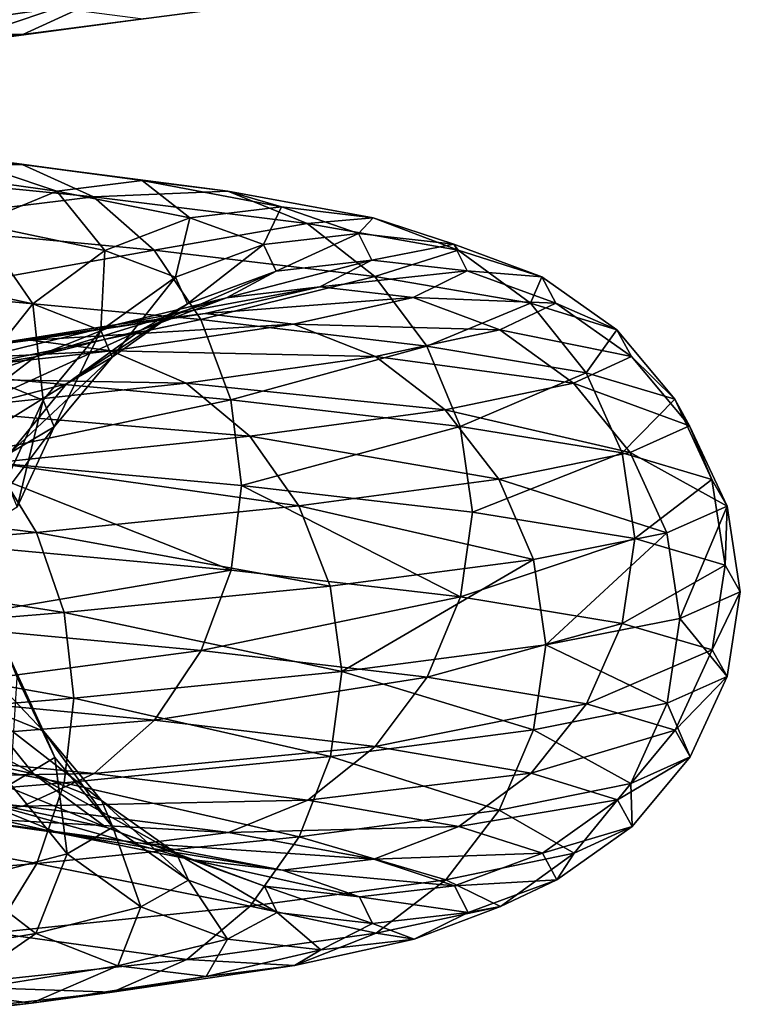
# Model space of a CAD drawing. Header units: metres. Extents: x -109 to 109, y -917 to 389.
# Tile 468 of 656: x 13.6 to 18.97, y -428.26 to -420.92. Entities that reach past the tile are written whole.
import ezdxf

# ---------------------------------------------------------------- set-up
doc = ezdxf.new("R2010")
doc.units = ezdxf.units.M
doc.layers.add('solid_24503124_XXX_01_SW0001_01', color=7, linetype='CONTINUOUS')

msp = doc.modelspace()

# ---------------------------------------------------------------- linework, layer by layer
at = {"layer": 'solid_24503124_XXX_01_SW0001_01'}
for points in [[(12.526275, -420.582733, 13.192248), (12.138904, -420.980652, 12.784282), (14.153489, -420.782227, 10.508899)], [(13.881869, -420.828583, 6.982726), (12.475698, -421.027008, 9.263147), (13.289908, -420.587006, 6.684964)], [(14.153489, -420.782227, 10.508899), (12.138904, -420.980652, 12.784282), (13.622113, -421.025421, 10.114355)], [(14.153489, -420.782227, 10.508899), (13.622113, -421.025421, 10.114355), (15.157499, -420.826965, 7.624382)], [(13.04901, -421.106995, 9.688828), (12.475698, -421.027008, 9.263147), (13.881869, -420.828583, 6.982726)], [(14.519799, -420.908569, 7.303612), (13.04901, -421.106995, 9.688828), (13.881869, -420.828583, 6.982726)], [(15.157499, -420.826965, 7.624382), (13.622113, -421.025421, 10.114355), (14.519799, -420.908569, 7.303612)], [(13.622113, -421.025421, 10.114355), (13.04901, -421.106995, 9.688828), (14.519799, -420.908569, 7.303612)], [(12.138904, -420.980652, 12.784282), (11.683163, -421.223846, 12.304311), (13.622113, -421.025421, 10.114355)], [(13.622113, -421.025421, 10.114355), (11.683163, -421.223846, 12.304311), (13.04901, -421.106995, 9.688828)], [(11.67837, -421.797546, -12.299264), (13.616526, -421.995972, -10.110206), (12.134645, -422.039124, -12.779796)], [(13.043215, -421.915985, -9.684525), (13.616526, -421.995972, -10.110206), (11.67837, -421.797546, -12.299264)], [(12.470111, -421.997589, -9.258998), (13.875651, -422.196014, -6.979599), (13.043215, -421.915985, -9.684525)], [(13.043215, -421.915985, -9.684525), (14.51335, -422.11441, -7.300368), (13.616526, -421.995972, -10.110206)], [(13.875651, -422.196014, -6.979599), (14.51335, -422.11441, -7.300368), (13.043215, -421.915985, -9.684525)], [(13.616526, -421.995972, -10.110206), (14.148523, -422.237549, -10.505212), (12.134645, -422.039124, -12.779796)], [(12.134645, -422.039124, -12.779796), (14.148523, -422.237549, -10.505212), (12.522816, -422.435608, -13.188605)], [(13.284383, -422.439209, -6.682184), (13.875651, -422.196014, -6.979599), (12.470111, -421.997589, -9.258998)], [(13.616526, -421.995972, -10.110206), (15.151281, -422.194397, -7.621254), (14.148523, -422.237549, -10.505212)], [(14.51335, -422.11441, -7.300368), (15.151281, -422.194397, -7.621254), (13.616526, -421.995972, -10.110206)], [(13.875651, -422.196014, -6.979599), (14.867993, -422.39447, -4.492772), (14.51335, -422.11441, -7.300368)], [(14.51335, -422.11441, -7.300368), (15.5513, -422.312866, -4.699251), (15.151281, -422.194397, -7.621254)], [(14.867993, -422.39447, -4.492772), (15.5513, -422.312866, -4.699251), (14.51335, -422.11441, -7.300368)], [(15.151281, -422.194397, -7.621254), (15.743242, -422.436005, -7.919016), (14.148523, -422.237549, -10.505212)], [(15.151281, -422.194397, -7.621254), (16.234854, -422.392853, -4.905806), (15.743242, -422.436005, -7.919016)], [(15.5513, -422.312866, -4.699251), (16.234854, -422.392853, -4.905806), (15.151281, -422.194397, -7.621254)], [(14.148523, -422.237549, -10.505212), (14.601116, -422.634033, -10.84126), (12.522816, -422.435608, -13.188605)], [(13.284383, -422.439209, -6.682184), (14.23444, -422.637634, -4.301326), (13.875651, -422.196014, -6.979599)], [(14.23444, -422.637634, -4.301326), (14.867993, -422.39447, -4.492772), (13.875651, -422.196014, -6.979599)], [(14.148523, -422.237549, -10.505212), (15.743242, -422.436005, -7.919016), (14.601116, -422.634033, -10.84126)], [(14.867993, -422.39447, -4.492772), (15.418588, -422.592896, -1.872044), (15.5513, -422.312866, -4.699251)], [(15.418588, -422.592896, -1.872044), (16.127197, -422.511292, -1.95808), (15.5513, -422.312866, -4.699251)], [(15.5513, -422.312866, -4.699251), (16.127197, -422.511292, -1.95808), (16.234854, -422.392853, -4.905806)], [(14.23444, -422.637634, -4.301326), (14.761572, -422.83609, -1.792273), (14.867993, -422.39447, -4.492772)], [(14.761572, -422.83609, -1.792273), (15.418588, -422.592896, -1.872044), (14.867993, -422.39447, -4.492772)], [(16.234854, -422.392853, -4.905806), (16.869148, -422.63443, -5.097476), (15.743242, -422.436005, -7.919016)], [(16.127197, -422.511292, -1.95808), (16.836065, -422.591278, -2.044147), (16.234854, -422.392853, -4.905806)], [(16.234854, -422.392853, -4.905806), (16.836065, -422.591278, -2.044147), (16.869148, -422.63443, -5.097476)], [(12.522816, -422.435608, -13.188605), (14.601116, -422.634033, -10.84126), (12.822085, -422.953369, -13.503785)], [(12.781815, -422.837128, -6.429387), (13.69593, -423.035553, -4.1386), (13.284383, -422.439209, -6.682184)], [(13.69593, -423.035553, -4.1386), (14.23444, -422.637634, -4.301326), (13.284383, -422.439209, -6.682184)], [(15.743242, -422.436005, -7.919016), (16.246849, -422.832489, -8.172336), (14.601116, -422.634033, -10.84126)], [(15.743242, -422.436005, -7.919016), (16.869148, -422.63443, -5.097476), (16.246849, -422.832489, -8.172336)], [(15.418588, -422.592896, -1.872044), (15.511518, -422.791321, 0.803882), (16.127197, -422.511292, -1.95808)], [(15.511518, -422.791321, 0.803882), (16.2244, -422.709717, 0.840827), (16.127197, -422.511292, -1.95808)], [(16.127197, -422.511292, -1.95808), (16.2244, -422.709717, 0.840827), (16.836065, -422.591278, -2.044147)], [(14.601116, -422.634033, -10.84126), (14.950053, -423.151794, -11.100344), (12.822085, -422.953369, -13.503785)], [(14.601116, -422.634033, -10.84126), (16.246849, -422.832489, -8.172336), (14.950053, -423.151794, -11.100344)], [(14.761572, -422.83609, -1.792273), (14.850542, -423.034515, 0.769627), (15.418588, -422.592896, -1.872044)], [(14.850542, -423.034515, 0.769627), (15.511518, -422.791321, 0.803882), (15.418588, -422.592896, -1.872044)], [(16.2244, -422.709717, 0.840827), (16.937538, -422.789703, 0.877785), (16.836065, -422.591278, -2.044147)], [(16.869148, -422.63443, -5.097476), (17.408772, -423.030914, -5.260537), (16.246849, -422.832489, -8.172336)], [(16.836065, -422.591278, -2.044147), (17.493851, -422.832855, -2.124012), (16.869148, -422.63443, -5.097476)], [(16.836065, -422.591278, -2.044147), (16.937538, -422.789703, 0.877785), (17.493851, -422.832855, -2.124012)], [(16.869148, -422.63443, -5.097476), (17.493851, -422.832855, -2.124012), (17.408772, -423.030914, -5.260537)], [(13.69593, -423.035553, -4.1386), (14.203119, -423.233978, -1.724468), (14.23444, -422.637634, -4.301326)], [(14.203119, -423.233978, -1.724468), (14.761572, -422.83609, -1.792273), (14.23444, -422.637634, -4.301326)], [(15.142164, -422.989746, 3.456151), (15.83807, -422.908142, 3.61499), (16.2244, -422.709717, 0.840827)], [(15.511518, -422.791321, 0.803882), (15.142164, -422.989746, 3.456151), (16.2244, -422.709717, 0.840827)], [(16.2244, -422.709717, 0.840827), (15.83807, -422.908142, 3.61499), (16.937538, -422.789703, 0.877785)], [(13.281255, -423.554321, -4.013295), (13.69593, -423.035553, -4.1386), (12.781815, -422.837128, -6.429387)], [(14.203119, -423.233978, -1.724468), (14.288724, -423.432404, 0.740511), (14.761572, -422.83609, -1.792273)], [(14.288724, -423.432404, 0.740511), (14.850542, -423.034515, 0.769627), (14.761572, -422.83609, -1.792273)], [(14.496927, -423.232941, 3.308878), (15.142164, -422.989746, 3.456151), (15.511518, -422.791321, 0.803882)], [(14.850542, -423.034515, 0.769627), (14.496927, -423.232941, 3.308878), (15.511518, -422.791321, 0.803882)], [(16.246849, -422.832489, -8.172336), (16.635115, -423.35025, -8.367638), (14.950053, -423.151794, -11.100344)], [(15.83807, -422.908142, 3.61499), (16.534229, -422.988129, 3.773886), (16.937538, -422.789703, 0.877785)], [(16.246849, -422.832489, -8.172336), (17.408772, -423.030914, -5.260537), (16.635115, -423.35025, -8.367638)], [(16.937538, -422.789703, 0.877785), (16.534229, -422.988129, 3.773886), (17.599289, -423.031281, 0.91208)], [(16.937538, -422.789703, 0.877785), (17.599289, -423.031281, 0.91208), (17.493851, -422.832855, -2.124012)], [(17.493851, -422.832855, -2.124012), (18.053455, -423.22934, -2.191956), (17.408772, -423.030914, -5.260537)], [(17.493851, -422.832855, -2.124012), (17.599289, -423.031281, 0.91208), (18.053455, -423.22934, -2.191956)], [(14.324416, -423.188171, 6.005909), (14.98274, -423.106567, 6.281929), (15.83807, -422.908142, 3.61499)], [(15.142164, -422.989746, 3.456151), (14.324416, -423.188171, 6.005909), (15.83807, -422.908142, 3.61499)], [(15.83807, -422.908142, 3.61499), (14.98274, -423.106567, 6.281929), (16.534229, -422.988129, 3.773886)], [(12.822085, -422.953369, -13.503785), (14.950053, -423.151794, -11.100344), (13.014647, -423.551971, -13.706586)], [(13.714025, -423.431366, 5.749985), (14.324416, -423.188171, 6.005909), (15.142164, -422.989746, 3.456151)], [(14.496927, -423.232941, 3.308878), (13.714025, -423.431366, 5.749985), (15.142164, -422.989746, 3.456151)], [(14.98274, -423.106567, 6.281929), (15.641303, -423.186554, 6.55805), (16.534229, -422.988129, 3.773886)], [(16.534229, -422.988129, 3.773886), (15.641303, -423.186554, 6.55805), (17.180222, -423.229706, 3.921331)], [(16.534229, -422.988129, 3.773886), (17.180222, -423.229706, 3.921331), (17.599289, -423.031281, 0.91208)], [(13.281255, -423.554321, -4.013295), (13.773088, -423.752747, -1.672256), (13.69593, -423.035553, -4.1386)], [(13.773088, -423.752747, -1.672256), (14.203119, -423.233978, -1.724468), (13.69593, -423.035553, -4.1386)], [(13.948486, -423.630829, 3.183698), (14.496927, -423.232941, 3.308878), (14.850542, -423.034515, 0.769627)], [(14.288724, -423.432404, 0.740511), (13.948486, -423.630829, 3.183698), (14.850542, -423.034515, 0.769627)], [(17.408772, -423.030914, -5.260537), (17.824804, -423.548676, -5.386253), (16.635115, -423.35025, -8.367638)], [(17.599289, -423.031281, 0.91208), (17.180222, -423.229706, 3.921331), (18.162268, -423.427765, 0.941256)], [(17.408772, -423.030914, -5.260537), (18.053455, -423.22934, -2.191956), (17.824804, -423.548676, -5.386253)], [(17.599289, -423.031281, 0.91208), (18.162268, -423.427765, 0.941256), (18.053455, -423.22934, -2.191956)], [(13.079162, -423.386627, 8.376453), (13.680257, -423.305023, 8.76142), (14.98274, -423.106567, 6.281929)], [(14.324416, -423.188171, 6.005909), (13.079162, -423.386627, 8.376453), (14.98274, -423.106567, 6.281929)], [(14.98274, -423.106567, 6.281929), (13.680257, -423.305023, 8.76142), (15.641303, -423.186554, 6.55805)], [(12.521833, -423.629791, 8.019517), (13.079162, -423.386627, 8.376453), (14.324416, -423.188171, 6.005909)], [(13.714025, -423.431366, 5.749985), (12.521833, -423.629791, 8.019517), (14.324416, -423.188171, 6.005909)], [(14.950053, -423.151794, -11.100344), (15.174573, -423.750397, -11.267049), (13.014647, -423.551971, -13.706586)], [(13.680257, -423.305023, 8.76142), (14.281569, -423.38501, 9.146526), (15.641303, -423.186554, 6.55805)], [(15.641303, -423.186554, 6.55805), (14.281569, -423.38501, 9.146526), (16.252409, -423.428162, 6.814273)], [(14.950053, -423.151794, -11.100344), (16.635115, -423.35025, -8.367638), (15.174573, -423.750397, -11.267049)], [(15.641303, -423.186554, 6.55805), (16.252409, -423.428162, 6.814273), (17.180222, -423.229706, 3.921331)], [(13.195203, -423.829285, 5.532455), (13.714025, -423.431366, 5.749985), (14.496927, -423.232941, 3.308878)], [(13.948486, -423.630829, 3.183698), (13.195203, -423.829285, 5.532455), (14.496927, -423.232941, 3.308878)], [(13.773088, -423.752747, -1.672256), (13.856102, -423.951172, 0.71809), (14.203119, -423.233978, -1.724468)], [(13.856102, -423.951172, 0.71809), (14.288724, -423.432404, 0.740511), (14.203119, -423.233978, -1.724468)], [(17.180222, -423.229706, 3.921331), (16.252409, -423.428162, 6.814273), (17.729794, -423.62619, 4.04677)], [(17.180222, -423.229706, 3.921331), (17.729794, -423.62619, 4.04677), (18.162268, -423.427765, 0.941256)], [(18.053455, -423.22934, -2.191956), (18.484896, -423.747101, -2.244339), (17.824804, -423.548676, -5.386253)], [(18.053455, -423.22934, -2.191956), (18.162268, -423.427765, 0.941256), (18.484896, -423.747101, -2.244339)], [(11.446592, -423.585052, 10.499081), (11.972657, -423.503448, 10.9816), (13.680257, -423.305023, 8.76142)], [(13.079162, -423.386627, 8.376453), (11.446592, -423.585052, 10.499081), (13.680257, -423.305023, 8.76142)], [(13.680257, -423.305023, 8.76142), (11.972657, -423.503448, 10.9816), (14.281569, -423.38501, 9.146526)], [(16.635115, -423.35025, -8.367638), (16.884941, -423.948853, -8.493302), (15.174573, -423.750397, -11.267049)], [(16.635115, -423.35025, -8.367638), (17.824804, -423.548676, -5.386253), (16.884941, -423.948853, -8.493302)], [(11.972657, -423.503448, 10.9816), (12.498912, -423.583435, 11.464293), (14.281569, -423.38501, 9.146526)], [(12.048114, -424.02771, 7.716126), (12.521833, -423.629791, 8.019517), (13.714025, -423.431366, 5.749985)], [(13.195203, -423.829285, 5.532455), (12.048114, -424.02771, 7.716126), (13.714025, -423.431366, 5.749985)], [(14.281569, -423.38501, 9.146526), (12.498912, -423.583435, 11.464293), (14.83955, -423.626587, 9.503881)], [(13.526166, -424.149628, 3.087305), (13.948486, -423.630829, 3.183698), (14.288724, -423.432404, 0.740511)], [(13.856102, -423.951172, 0.71809), (13.526166, -424.149628, 3.087305), (14.288724, -423.432404, 0.740511)], [(14.281569, -423.38501, 9.146526), (14.83955, -423.626587, 9.503881), (16.252409, -423.428162, 6.814273)], [(16.252409, -423.428162, 6.814273), (14.83955, -423.626587, 9.503881), (16.772303, -423.824646, 7.032253)], [(16.252409, -423.428162, 6.814273), (16.772303, -423.824646, 7.032253), (17.729794, -423.62619, 4.04677)], [(18.162268, -423.427765, 0.941256), (17.729794, -423.62619, 4.04677), (18.596308, -423.945526, 0.96375)], [(18.162268, -423.427765, 0.941256), (18.596308, -423.945526, 0.96375), (18.484896, -423.747101, -2.244339)], [(12.498912, -423.583435, 11.464293), (12.987245, -423.825012, 11.912203), (14.83955, -423.626587, 9.503881)], [(13.014647, -423.551971, -13.706586), (15.174573, -423.750397, -11.267049), (13.083201, -424.190369, -13.777774)], [(13.497149, -424.351959, -1.638753), (13.773088, -423.752747, -1.672256), (13.281255, -423.554321, -4.013295)], [(17.824804, -423.548676, -5.386253), (18.092497, -424.147278, -5.467144), (16.884941, -423.948853, -8.493302)], [(17.824804, -423.548676, -5.386253), (18.484896, -423.747101, -2.244339), (18.092497, -424.147278, -5.467144)], [(12.79569, -424.348053, 5.364948), (13.195203, -423.829285, 5.532455), (13.948486, -423.630829, 3.183698)], [(13.526166, -424.149628, 3.087305), (12.79569, -424.348053, 5.364948), (13.948486, -423.630829, 3.183698)], [(14.83955, -423.626587, 9.503881), (12.987245, -423.825012, 11.912203), (15.314248, -424.023071, 9.807898)], [(14.83955, -423.626587, 9.503881), (15.314248, -424.023071, 9.807898), (16.772303, -423.824646, 7.032253)], [(17.729794, -423.62619, 4.04677), (16.772303, -423.824646, 7.032253), (18.1535, -424.143951, 4.143479)], [(17.729794, -423.62619, 4.04677), (18.1535, -424.143951, 4.143479), (18.596308, -423.945526, 0.96375)], [(15.174573, -423.750397, -11.267049), (15.254465, -424.388824, -11.32522), (13.083201, -424.190369, -13.777774)], [(13.497149, -424.351959, -1.638753), (13.578499, -424.550385, 0.703703), (13.773088, -423.752747, -1.672256)], [(13.578499, -424.550385, 0.703703), (13.856102, -423.951172, 0.71809), (13.773088, -423.752747, -1.672256)], [(15.174573, -423.750397, -11.267049), (16.884941, -423.948853, -8.493302), (15.254465, -424.388824, -11.32522)], [(18.484896, -423.747101, -2.244339), (18.762503, -424.345703, -2.278045), (18.092497, -424.147278, -5.467144)], [(18.484896, -423.747101, -2.244339), (18.596308, -423.945526, 0.96375), (18.762503, -424.345703, -2.278045)], [(12.987245, -423.825012, 11.912203), (13.40269, -424.221497, 12.293259), (15.314248, -424.023071, 9.807898)], [(16.772303, -423.824646, 7.032253), (15.314248, -424.023071, 9.807898), (17.173126, -424.342407, 7.200309)], [(16.772303, -423.824646, 7.032253), (17.173126, -424.342407, 7.200309), (18.1535, -424.143951, 4.143479)], [(13.255173, -424.74881, 3.025451), (13.526166, -424.149628, 3.087305), (13.856102, -423.951172, 0.71809)], [(13.578499, -424.550385, 0.703703), (13.255173, -424.74881, 3.025451), (13.856102, -423.951172, 0.71809)], [(16.884941, -423.948853, -8.493302), (16.975407, -424.587494, -8.533381), (15.254465, -424.388824, -11.32522)], [(16.884941, -423.948853, -8.493302), (18.092497, -424.147278, -5.467144), (16.975407, -424.587494, -8.533381)], [(18.596308, -423.945526, 0.96375), (18.1535, -424.143951, 4.143479), (18.875587, -424.544128, 0.978224)], [(18.596308, -423.945526, 0.96375), (18.875587, -424.544128, 0.978224), (18.762503, -424.345703, -2.278045)], [(15.314248, -424.023071, 9.807898), (13.40269, -424.221497, 12.293259), (15.680226, -424.540833, 10.042287)], [(15.314248, -424.023071, 9.807898), (15.680226, -424.540833, 10.042287), (17.173126, -424.342407, 7.200309)], [(18.092497, -424.147278, -5.467144), (18.187073, -424.785614, -5.49581), (16.975407, -424.587494, -8.533381)], [(18.1535, -424.143951, 4.143479), (17.173126, -424.342407, 7.200309), (18.426128, -424.742554, 4.205706)], [(18.092497, -424.147278, -5.467144), (18.762503, -424.345703, -2.278045), (18.187073, -424.785614, -5.49581)], [(18.1535, -424.143951, 4.143479), (18.426128, -424.742554, 4.205706), (18.875587, -424.544128, 0.978224)], [(13.40269, -424.221497, 12.293259), (11.091756, -424.419922, 14.411888), (13.722986, -424.739258, 12.587043)], [(13.083201, -424.190369, -13.777774), (15.176118, -425.020844, -11.268196), (13.015973, -424.822418, -13.707981)], [(13.083201, -424.190369, -13.777774), (15.254465, -424.388824, -11.32522), (15.176118, -425.020844, -11.268196)], [(13.40269, -424.221497, 12.293259), (13.722986, -424.739258, 12.587043), (15.680226, -424.540833, 10.042287)], [(15.254465, -424.388824, -11.32522), (16.88666, -425.219299, -8.494167), (15.176118, -425.020844, -11.268196)], [(15.254465, -424.388824, -11.32522), (16.975407, -424.587494, -8.533381), (16.88666, -425.219299, -8.494167)], [(17.173126, -424.342407, 7.200309), (15.680226, -424.540833, 10.042287), (17.431032, -424.94101, 7.308444)], [(17.173126, -424.342407, 7.200309), (17.431032, -424.94101, 7.308444), (18.426128, -424.742554, 4.205706)], [(18.762503, -424.345703, -2.278045), (18.861549, -424.984528, -2.282202), (18.187073, -424.785614, -5.49581)], [(18.762503, -424.345703, -2.278045), (18.875587, -424.544128, 0.978224), (18.861549, -424.984528, -2.282202)], [(11.091756, -424.419922, 14.411888), (11.356826, -424.937683, 14.756303), (13.722986, -424.739258, 12.587043)], [(15.680226, -424.540833, 10.042287), (13.722986, -424.739258, 12.587043), (15.915712, -425.139435, 10.193102)], [(15.680226, -424.540833, 10.042287), (15.915712, -425.139435, 10.193102), (17.431032, -424.94101, 7.308444)], [(18.875587, -424.544128, 0.978224), (18.426128, -424.742554, 4.205706), (18.523199, -425.380707, 4.224516)], [(18.875587, -424.544128, 0.978224), (18.523199, -425.380707, 4.224516), (18.97451, -425.18222, 0.978942)], [(18.875587, -424.544128, 0.978224), (18.97451, -425.18222, 0.978942), (18.861549, -424.984528, -2.282202)], [(16.975407, -424.587494, -8.533381), (18.187073, -424.785614, -5.49581), (16.88666, -425.219299, -8.494167)], [(13.722986, -424.739258, 12.587043), (11.356826, -424.937683, 14.756303), (13.929078, -425.33786, 12.776074)], [(13.722986, -424.739258, 12.587043), (13.929078, -425.33786, 12.776074), (15.915712, -425.139435, 10.193102)], [(18.426128, -424.742554, 4.205706), (17.431032, -424.94101, 7.308444), (17.523174, -425.579193, 7.344268)], [(18.426128, -424.742554, 4.205706), (17.523174, -425.579193, 7.344268), (18.523199, -425.380707, 4.224516)], [(13.015973, -424.822418, -13.707981), (15.176118, -425.020844, -11.268196), (12.824567, -425.421631, -13.506398)], [(18.187073, -424.785614, -5.49581), (18.094339, -425.417725, -5.4677), (16.88666, -425.219299, -8.494167)], [(18.187073, -424.785614, -5.49581), (18.861549, -424.984528, -2.282202), (18.094339, -425.417725, -5.4677)], [(11.356826, -424.937683, 14.756303), (11.527383, -425.536285, 14.977913), (13.929078, -425.33786, 12.776074)], [(17.431032, -424.94101, 7.308444), (15.915712, -425.139435, 10.193102), (16.001028, -425.777527, 10.243124)], [(17.431032, -424.94101, 7.308444), (16.001028, -425.777527, 10.243124), (17.523174, -425.579193, 7.344268)], [(18.861549, -424.984528, -2.282202), (18.764412, -425.61615, -2.278277), (18.094339, -425.417725, -5.4677)], [(18.861549, -424.984528, -2.282202), (18.97451, -425.18222, 0.978942), (18.764412, -425.61615, -2.278277)], [(15.176118, -425.020844, -11.268196), (14.952946, -425.620056, -11.102491), (12.824567, -425.421631, -13.506398)], [(15.176118, -425.020844, -11.268196), (16.88666, -425.219299, -8.494167), (14.952946, -425.620056, -11.102491)], [(15.915712, -425.139435, 10.193102), (13.929078, -425.33786, 12.776074), (16.001028, -425.777527, 10.243124)], [(18.97451, -425.18222, 0.978942), (18.523199, -425.380707, 4.224516), (18.87751, -425.814575, 0.978324)], [(18.97451, -425.18222, 0.978942), (18.87751, -425.814575, 0.978324), (18.764412, -425.61615, -2.278277)], [(16.88666, -425.219299, -8.494167), (16.638332, -425.818481, -8.369257), (14.952946, -425.620056, -11.102491)], [(16.88666, -425.219299, -8.494167), (18.094339, -425.417725, -5.4677), (16.638332, -425.818481, -8.369257)], [(13.929078, -425.33786, 12.776074), (11.527383, -425.536285, 14.977913), (14.001214, -425.976257, 12.843636)], [(13.929078, -425.33786, 12.776074), (14.001214, -425.976257, 12.843636), (16.001028, -425.777527, 10.243124)], [(12.824567, -425.421631, -13.506398), (14.952946, -425.620056, -11.102491), (12.526275, -425.940399, -13.192248)], [(13.776666, -426.221008, -1.672691), (13.49906, -425.622406, -1.638985), (13.017012, -425.423981, -3.933447)], [(13.284704, -426.022552, -4.014338), (13.776666, -426.221008, -1.672691), (13.017012, -425.423981, -3.933447)], [(18.094339, -425.417725, -5.4677), (17.828255, -426.016907, -5.387295), (16.638332, -425.818481, -8.369257)], [(18.523199, -425.380707, 4.224516), (17.523174, -425.579193, 7.344268), (18.428005, -426.013, 4.206134)], [(18.094339, -425.417725, -5.4677), (18.764412, -425.61615, -2.278277), (17.828255, -426.016907, -5.387295)], [(18.523199, -425.380707, 4.224516), (18.428005, -426.013, 4.206134), (18.87751, -425.814575, 0.978324)], [(11.527383, -425.536285, 14.977913), (11.587509, -426.174652, 15.05634), (14.001214, -425.976257, 12.843636)], [(14.952946, -425.620056, -11.102491), (14.605149, -426.138824, -10.844254), (12.526275, -425.940399, -13.192248)], [(13.8597, -426.419434, 0.718277), (13.58042, -425.820831, 0.703803), (13.49906, -425.622406, -1.638985)], [(13.776666, -426.221008, -1.672691), (13.8597, -426.419434, 0.718277), (13.49906, -425.622406, -1.638985)], [(14.952946, -425.620056, -11.102491), (16.638332, -425.818481, -8.369257), (14.605149, -426.138824, -10.844254)], [(17.523174, -425.579193, 7.344268), (16.001028, -425.777527, 10.243124), (17.432806, -426.211456, 7.309188)], [(17.523174, -425.579193, 7.344268), (17.432806, -426.211456, 7.309188), (18.428005, -426.013, 4.206134)], [(18.764412, -425.61615, -2.278277), (18.488472, -426.215363, -2.244774), (17.828255, -426.016907, -5.387295)], [(18.764412, -425.61615, -2.278277), (18.87751, -425.814575, 0.978324), (18.488472, -426.215363, -2.244774)], [(16.001028, -425.777527, 10.243124), (14.001214, -425.976257, 12.843636), (15.917333, -426.409882, 10.194139)], [(16.001028, -425.777527, 10.243124), (15.917333, -426.409882, 10.194139), (17.432806, -426.211456, 7.309188)], [(13.700738, -426.540314, -4.140053), (13.284704, -426.022552, -4.014338), (12.398036, -425.824127, -6.236342)], [(12.786303, -426.341888, -6.431644), (13.700738, -426.540314, -4.140053), (12.398036, -425.824127, -6.236342)], [(13.8597, -426.419434, 0.718277), (13.529678, -426.617859, 3.088106), (13.58042, -425.820831, 0.703803)], [(16.638332, -425.818481, -8.369257), (16.251335, -426.33725, -8.174593), (14.605149, -426.138824, -10.844254)], [(16.638332, -425.818481, -8.369257), (17.828255, -426.016907, -5.387295), (16.251335, -426.33725, -8.174593)], [(18.87751, -425.814575, 0.978324), (18.428005, -426.013, 4.206134), (18.599907, -426.413788, 0.963937)], [(18.87751, -425.814575, 0.978324), (18.599907, -426.413788, 0.963937), (18.488472, -426.215363, -2.244774)], [(14.001214, -425.976257, 12.843636), (11.587509, -426.174652, 15.05634), (13.930497, -426.608307, 12.777375)], [(12.526275, -425.940399, -13.192248), (14.605149, -426.138824, -10.844254), (12.138904, -426.338287, -12.784282)], [(14.001214, -425.976257, 12.843636), (13.930497, -426.608307, 12.777375), (15.917333, -426.409882, 10.194139)], [(18.428005, -426.013, 4.206134), (17.432806, -426.211456, 7.309188), (18.157013, -426.612213, 4.144281)], [(18.428005, -426.013, 4.206134), (18.157013, -426.612213, 4.144281), (18.599907, -426.413788, 0.963937)], [(14.208106, -426.73877, -1.725074), (13.776666, -426.221008, -1.672691), (13.284704, -426.022552, -4.014338)], [(13.700738, -426.540314, -4.140053), (14.208106, -426.73877, -1.725074), (13.284704, -426.022552, -4.014338)], [(17.828255, -426.016907, -5.387295), (17.41358, -426.535675, -5.26199), (16.251335, -426.33725, -8.174593)], [(17.828255, -426.016907, -5.387295), (18.488472, -426.215363, -2.244774), (17.41358, -426.535675, -5.26199)], [(14.605149, -426.138824, -10.844254), (14.153489, -426.536713, -10.508899), (12.138904, -426.338287, -12.784282)], [(14.605149, -426.138824, -10.844254), (16.251335, -426.33725, -8.174593), (14.153489, -426.536713, -10.508899)], [(11.587509, -426.174652, 15.05634), (11.528557, -426.806732, 14.979438), (13.930497, -426.608307, 12.777375)], [(14.293741, -426.937195, 0.740771), (13.8597, -426.419434, 0.718277), (13.776666, -426.221008, -1.672691)], [(14.208106, -426.73877, -1.725074), (14.293741, -426.937195, 0.740771), (13.776666, -426.221008, -1.672691)], [(17.432806, -426.211456, 7.309188), (15.917333, -426.409882, 10.194139), (17.176449, -426.810638, 7.201703)], [(17.432806, -426.211456, 7.309188), (17.176449, -426.810638, 7.201703), (18.157013, -426.612213, 4.144281)], [(18.488472, -426.215363, -2.244774), (18.058443, -426.734131, -2.192562), (17.41358, -426.535675, -5.26199)], [(18.488472, -426.215363, -2.244774), (18.599907, -426.413788, 0.963937), (18.058443, -426.734131, -2.192562)], [(12.138904, -426.338287, -12.784282), (14.153489, -426.536713, -10.508899), (11.683163, -426.581482, -12.304311)], [(14.24036, -426.936829, -4.303115), (13.700738, -426.540314, -4.140053), (12.786303, -426.341888, -6.431644)], [(13.289908, -426.738373, -6.684964), (14.24036, -426.936829, -4.303115), (12.786303, -426.341888, -6.431644)], [(16.251335, -426.33725, -8.174593), (15.748768, -426.735168, -7.921796), (14.153489, -426.536713, -10.508899)], [(16.251335, -426.33725, -8.174593), (17.41358, -426.535675, -5.26199), (15.748768, -426.735168, -7.921796)], [(13.953383, -427.13562, 3.184816), (13.529678, -426.617859, 3.088106), (13.8597, -426.419434, 0.718277)], [(14.293741, -426.937195, 0.740771), (13.953383, -427.13562, 3.184816), (13.8597, -426.419434, 0.718277)], [(15.917333, -426.409882, 10.194139), (13.930497, -426.608307, 12.777375), (15.683261, -427.009064, 10.04423)], [(15.917333, -426.409882, 10.194139), (15.683261, -427.009064, 10.04423), (17.176449, -426.810638, 7.201703)], [(18.599907, -426.413788, 0.963937), (18.167284, -426.932556, 0.941516), (18.058443, -426.734131, -2.192562)], [(18.599907, -426.413788, 0.963937), (18.157013, -426.612213, 4.144281), (18.167284, -426.932556, 0.941516)], [(11.683163, -426.581482, -12.304311), (13.622113, -426.779907, -10.114355), (11.191634, -426.663086, -11.78665)], [(14.153489, -426.536713, -10.508899), (13.622113, -426.779907, -10.114355), (11.683163, -426.581482, -12.304311)], [(13.881869, -426.97995, -6.982726), (13.289908, -426.738373, -6.684964), (11.943701, -426.539948, -8.868141)], [(12.475698, -426.781525, -9.263147), (13.881869, -426.97995, -6.982726), (11.943701, -426.539948, -8.868141)], [(14.153489, -426.536713, -10.508899), (15.748768, -426.735168, -7.921796), (13.622113, -426.779907, -10.114355)], [(14.767712, -427.135254, -1.793018), (14.208106, -426.73877, -1.725074), (13.700738, -426.540314, -4.140053)], [(14.24036, -426.936829, -4.303115), (14.767712, -427.135254, -1.793018), (13.700738, -426.540314, -4.140053)], [(17.41358, -426.535675, -5.26199), (16.875069, -426.933594, -5.099265), (15.748768, -426.735168, -7.921796)], [(17.41358, -426.535675, -5.26199), (18.058443, -426.734131, -2.192562), (16.875069, -426.933594, -5.099265)], [(13.622113, -426.779907, -10.114355), (13.04901, -426.861511, -9.688828), (11.191634, -426.663086, -11.78665)], [(13.930497, -426.608307, 12.777375), (11.528557, -426.806732, 14.979438), (13.725642, -427.20752, 12.589478)], [(13.953383, -427.13562, 3.184816), (13.199836, -427.334045, 5.534397), (13.529678, -426.617859, 3.088106)], [(13.930497, -426.608307, 12.777375), (13.725642, -427.20752, 12.589478), (15.683261, -427.009064, 10.04423)], [(18.157013, -426.612213, 4.144281), (17.176449, -426.810638, 7.201703), (17.734692, -427.130981, 4.047887)], [(18.157013, -426.612213, 4.144281), (17.734692, -427.130981, 4.047887), (18.167284, -426.932556, 0.941516)], [(14.874656, -427.178406, -4.494785), (14.24036, -426.936829, -4.303115), (13.289908, -426.738373, -6.684964)], [(13.881869, -426.97995, -6.982726), (14.874656, -427.178406, -4.494785), (13.289908, -426.738373, -6.684964)], [(15.748768, -426.735168, -7.921796), (15.157499, -426.978363, -7.624382), (13.622113, -426.779907, -10.114355)], [(14.85672, -427.333679, 0.769947), (14.293741, -426.937195, 0.740771), (14.208106, -426.73877, -1.725074)], [(14.767712, -427.135254, -1.793018), (14.85672, -427.333679, 0.769947), (14.208106, -426.73877, -1.725074)], [(15.748768, -426.735168, -7.921796), (16.875069, -426.933594, -5.099265), (15.157499, -426.978363, -7.624382)], [(18.058443, -426.734131, -2.192562), (17.49999, -427.132019, -2.124757), (16.875069, -426.933594, -5.099265)], [(18.058443, -426.734131, -2.192562), (18.167284, -426.932556, 0.941516), (17.49999, -427.132019, -2.124757)], [(11.528557, -426.806732, 14.979438), (11.359024, -427.405945, 14.759158), (13.725642, -427.20752, 12.589478)], [(14.519799, -427.059937, -7.303612), (13.881869, -426.97995, -6.982726), (12.475698, -426.781525, -9.263147)], [(13.04901, -426.861511, -9.688828), (14.519799, -427.059937, -7.303612), (12.475698, -426.781525, -9.263147)], [(13.622113, -426.779907, -10.114355), (15.157499, -426.978363, -7.624382), (13.04901, -426.861511, -9.688828)], [(17.176449, -426.810638, 7.201703), (15.683261, -427.009064, 10.04423), (16.776936, -427.329407, 7.034195)], [(17.176449, -426.810638, 7.201703), (16.776936, -427.329407, 7.034195), (17.734692, -427.130981, 4.047887)], [(15.157499, -426.978363, -7.624382), (14.519799, -427.059937, -7.303612), (13.04901, -426.861511, -9.688828)], [(14.502956, -427.532104, 3.310254), (13.953383, -427.13562, 3.184816), (14.293741, -426.937195, 0.740771)], [(15.425497, -427.376831, -1.872883), (14.767712, -427.135254, -1.793018), (14.24036, -426.936829, -4.303115)], [(14.874656, -427.178406, -4.494785), (15.425497, -427.376831, -1.872883), (14.24036, -426.936829, -4.303115)], [(14.85672, -427.333679, 0.769947), (14.502956, -427.532104, 3.310254), (14.293741, -426.937195, 0.740771)], [(16.875069, -426.933594, -5.099265), (16.241516, -427.176788, -4.907819), (15.157499, -426.978363, -7.624382)], [(16.875069, -426.933594, -5.099265), (17.49999, -427.132019, -2.124757), (16.241516, -427.176788, -4.907819)], [(18.167284, -426.932556, 0.941516), (17.605465, -427.330444, 0.9124), (17.49999, -427.132019, -2.124757)], [(18.167284, -426.932556, 0.941516), (17.734692, -427.130981, 4.047887), (17.605465, -427.330444, 0.9124)], [(15.683261, -427.009064, 10.04423), (13.725642, -427.20752, 12.589478), (15.318478, -427.527832, 9.810607)], [(15.558209, -427.258392, -4.701339), (14.874656, -427.178406, -4.494785), (13.881869, -426.97995, -6.982726)], [(14.519799, -427.059937, -7.303612), (15.558209, -427.258392, -4.701339), (13.881869, -426.97995, -6.982726)], [(15.157499, -426.978363, -7.624382), (16.241516, -427.176788, -4.907819), (14.519799, -427.059937, -7.303612)], [(15.683261, -427.009064, 10.04423), (15.318478, -427.527832, 9.810607), (16.776936, -427.329407, 7.034195)], [(16.241516, -427.176788, -4.907819), (15.558209, -427.258392, -4.701339), (14.519799, -427.059937, -7.303612)], [(13.719729, -427.73053, 5.752377), (13.199836, -427.334045, 5.534397), (13.953383, -427.13562, 3.184816)], [(14.502956, -427.532104, 3.310254), (13.719729, -427.73053, 5.752377), (13.953383, -427.13562, 3.184816)], [(15.51847, -427.575256, 0.804242), (14.85672, -427.333679, 0.769947), (14.767712, -427.135254, -1.793018)], [(15.425497, -427.376831, -1.872883), (15.51847, -427.575256, 0.804242), (14.767712, -427.135254, -1.793018)], [(16.134363, -427.456818, -1.95895), (15.425497, -427.376831, -1.872883), (14.874656, -427.178406, -4.494785)], [(15.558209, -427.258392, -4.701339), (16.134363, -427.456818, -1.95895), (14.874656, -427.178406, -4.494785)], [(16.241516, -427.176788, -4.907819), (16.842974, -427.375214, -2.044986), (15.558209, -427.258392, -4.701339)], [(17.49999, -427.132019, -2.124757), (16.842974, -427.375214, -2.044986), (16.241516, -427.176788, -4.907819)], [(17.734692, -427.130981, 4.047887), (16.776936, -427.329407, 7.034195), (17.186251, -427.52887, 3.922708)], [(17.49999, -427.132019, -2.124757), (17.605465, -427.330444, 0.9124), (16.842974, -427.375214, -2.044986)], [(17.734692, -427.130981, 4.047887), (17.186251, -427.52887, 3.922708), (17.605465, -427.330444, 0.9124)], [(13.725642, -427.20752, 12.589478), (11.359024, -427.405945, 14.759158), (13.406392, -427.726288, 12.296655)], [(13.725642, -427.20752, 12.589478), (13.406392, -427.726288, 12.296655), (15.318478, -427.527832, 9.810607)], [(16.842974, -427.375214, -2.044986), (16.134363, -427.456818, -1.95895), (15.558209, -427.258392, -4.701339)], [(13.719729, -427.73053, 5.752377), (12.527042, -427.928986, 8.022852), (13.199836, -427.334045, 5.534397)], [(15.14895, -427.773682, 3.4577), (14.502956, -427.532104, 3.310254), (14.85672, -427.333679, 0.769947)], [(15.51847, -427.575256, 0.804242), (15.14895, -427.773682, 3.4577), (14.85672, -427.333679, 0.769947)], [(16.776936, -427.329407, 7.034195), (15.318478, -427.527832, 9.810607), (16.258114, -427.727325, 6.816665)], [(16.776936, -427.329407, 7.034195), (16.258114, -427.727325, 6.816665), (17.186251, -427.52887, 3.922708)], [(17.605465, -427.330444, 0.9124), (16.94449, -427.573639, 0.878145), (16.842974, -427.375214, -2.044986)], [(17.605465, -427.330444, 0.9124), (17.186251, -427.52887, 3.922708), (16.94449, -427.573639, 0.878145)], [(16.231609, -427.655243, 0.8412), (15.51847, -427.575256, 0.804242), (15.425497, -427.376831, -1.872883)], [(16.134363, -427.456818, -1.95895), (16.231609, -427.655243, 0.8412), (15.425497, -427.376831, -1.872883)], [(16.842974, -427.375214, -2.044986), (16.94449, -427.573639, 0.878145), (16.134363, -427.456818, -1.95895)], [(16.94449, -427.573639, 0.878145), (16.231609, -427.655243, 0.8412), (16.134363, -427.456818, -1.95895)], [(15.318478, -427.527832, 9.810607), (13.406392, -427.726288, 12.296655), (14.844758, -427.925751, 9.507216)], [(14.330835, -427.972107, 6.0086), (13.719729, -427.73053, 5.752377), (14.502956, -427.532104, 3.310254)], [(15.14895, -427.773682, 3.4577), (14.330835, -427.972107, 6.0086), (14.502956, -427.532104, 3.310254)], [(15.318478, -427.527832, 9.810607), (14.844758, -427.925751, 9.507216), (16.258114, -427.727325, 6.816665)], [(17.186251, -427.52887, 3.922708), (16.258114, -427.727325, 6.816665), (16.541014, -427.772064, 3.775434)], [(17.186251, -427.52887, 3.922708), (16.541014, -427.772064, 3.775434), (16.94449, -427.573639, 0.878145)], [(15.845108, -427.853668, 3.616596), (15.14895, -427.773682, 3.4577), (15.51847, -427.575256, 0.804242)], [(16.231609, -427.655243, 0.8412), (15.845108, -427.853668, 3.616596), (15.51847, -427.575256, 0.804242)], [(16.94449, -427.573639, 0.878145), (16.541014, -427.772064, 3.775434), (16.231609, -427.655243, 0.8412)], [(16.541014, -427.772064, 3.775434), (15.845108, -427.853668, 3.616596), (16.231609, -427.655243, 0.8412)], [(13.085023, -428.170563, 8.380207), (12.527042, -427.928986, 8.022852), (13.719729, -427.73053, 5.752377)], [(13.406392, -427.726288, 12.296655), (12.991803, -428.124176, 11.916384), (14.844758, -427.925751, 9.507216)], [(14.330835, -427.972107, 6.0086), (13.085023, -428.170563, 8.380207), (13.719729, -427.73053, 5.752377)], [(14.989398, -428.052094, 6.284721), (14.330835, -427.972107, 6.0086), (15.14895, -427.773682, 3.4577)], [(16.258114, -427.727325, 6.816665), (14.844758, -427.925751, 9.507216), (15.647721, -427.97052, 6.560741)], [(15.845108, -427.853668, 3.616596), (14.989398, -428.052094, 6.284721), (15.14895, -427.773682, 3.4577)], [(16.258114, -427.727325, 6.816665), (15.647721, -427.97052, 6.560741), (16.541014, -427.772064, 3.775434)], [(16.541014, -427.772064, 3.775434), (15.647721, -427.97052, 6.560741), (15.845108, -427.853668, 3.616596)], [(15.647721, -427.97052, 6.560741), (14.989398, -428.052094, 6.284721), (15.845108, -427.853668, 3.616596)], [(14.844758, -427.925751, 9.507216), (12.991803, -428.124176, 11.916384), (14.28743, -428.168945, 9.15028)], [(13.686336, -428.250549, 8.765313), (13.085023, -428.170563, 8.380207), (14.330835, -427.972107, 6.0086)], [(14.989398, -428.052094, 6.284721), (13.686336, -428.250549, 8.765313), (14.330835, -427.972107, 6.0086)], [(14.844758, -427.925751, 9.507216), (14.28743, -428.168945, 9.15028), (15.647721, -427.97052, 6.560741)], [(15.647721, -427.97052, 6.560741), (14.28743, -428.168945, 9.15028), (14.989398, -428.052094, 6.284721)], [(14.28743, -428.168945, 9.15028), (13.686336, -428.250549, 8.765313), (14.989398, -428.052094, 6.284721)], [(12.991803, -428.124176, 11.916384), (12.504042, -428.367371, 11.468998), (14.28743, -428.168945, 9.15028)], [(13.686336, -428.250549, 8.765313), (11.977977, -428.448975, 10.986479), (13.085023, -428.170563, 8.380207)], [(14.28743, -428.168945, 9.15028), (12.504042, -428.367371, 11.468998), (13.686336, -428.250549, 8.765313)], [(12.504042, -428.367371, 11.468998), (11.977977, -428.448975, 10.986479), (13.686336, -428.250549, 8.765313)]]:
    msp.add_3dface(points, dxfattribs=at)

doc.saveas('drawing.dxf')
